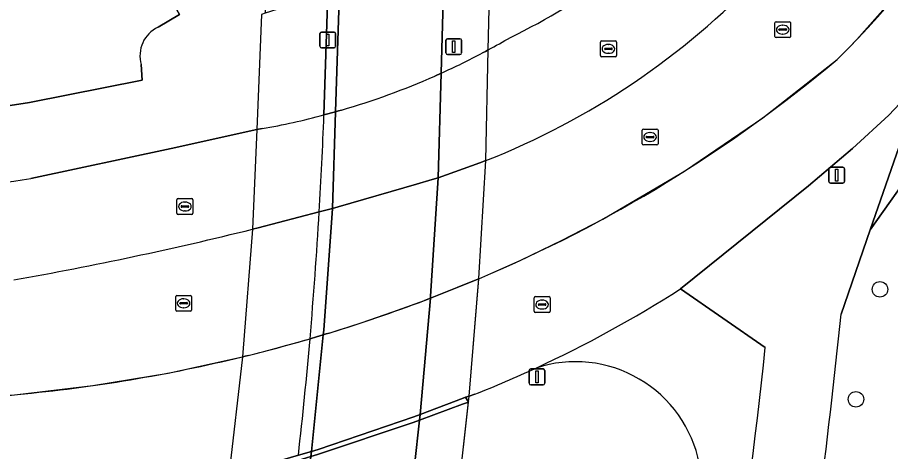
# Model space of a CAD drawing. Extents: x 155018 to 156648, y 383979 to 385733.
# Drawn here: x 156038.7 to 156093.9, y 384791.5 to 384818.9 of the extents above; entities that cross this region are included whole.
import ezdxf

# ---------------------------------------------------------------- set-up
doc = ezdxf.new("R2010")
doc.units = 0
for name, color, linetype in [('IMGEO_Berm_groen', 7, 'Continuous'), ('IMGEO_Boom', 7, 'Continuous'), ('IMGEO_Dek', 7, 'Continuous'), ('IMGEO_Fietspad_gesloten', 7, 'Continuous'), ('IMGEO_Groenvoorziening', 7, 'Continuous'), ('IMGEO_Lichtmast', 7, 'Continuous'), ('IMGEO_Lijnafwatering', 7, 'Continuous'), ('IMGEO_Muur', 7, 'Continuous'), ('IMGEO_OVBaan_gesloten', 7, 'Continuous'), ('IMGEO_Parkeervlak_gesloten', 7, 'Continuous'), ('IMGEO_Parkeervlak_open', 7, 'Continuous'), ('IMGEO_Rijbaan_lokaal_gesloten', 7, 'Continuous'), ('IMGEO_Rijbaan_regionaal_gesloten', 7, 'Continuous'), ('IMGEO_Rioolput', 7, 'Continuous'), ('IMGEO_Verkeerseiland_open', 7, 'Continuous'), ('IMGEO_Voetpad_gesloten', 7, 'Continuous')]:
    doc.layers.add(name, color=color, linetype=linetype)

msp = doc.modelspace()

# ---------------------------------------------------------------- linework, layer by layer
at = {"layer": 'IMGEO_Berm_groen'}
for points in [[(156031.378, 384858.87), (156045.39, 384835.443), (156041.265, 384832.398), (156048.901, 384819.096), (156047.558, 384818.295)], [(156068.081, 384816.673), (156068.262, 384816.769), (156068.443, 384816.866)], [(156046.487, 384815.931), (156046.553, 384814.94), (156039.421, 384813.539), (156034.48, 384812.774)], [(156065.052, 384815.205), (156065.453, 384815.385)], [(156058.047, 384812.749), (156058.775, 384812.948), (156058.97, 384813.004), (156059.165, 384813.06)], [(156039.494, 384808.743), (156048.388, 384810.63), (156053.79, 384811.829), (156054.137, 384811.889)]]:
    msp.add_lwpolyline(points, dxfattribs=at)
for centre, radius, start, end in [((156052.77, 384853.04), 39.29, 295.7531, 318.3806), ((156048.384, 384816.496), 1.98, 114.672, 196.5826), ((156045.626, 384859.085), 47.99, 298.3886, 300.3035), ((156046.513, 384857.355), 46.046, 294.2886, 297.9309), ((156045.936, 384858.519), 47.345, 286.2258, 293.8138), ((156045.844, 384858.913), 47.75, 280.002, 284.8072), ((156029.208, 384869.356), 61.48, 263.54603, 279.63162)]:
    msp.add_arc(centre, radius, start, end, dxfattribs=at)
at = {"layer": 'IMGEO_Boom'}
for centre in [(156093.224, 384801.728), (156091.705, 384794.778)]:
    msp.add_circle(centre, 0.489, dxfattribs=at)
at = {"layer": 'IMGEO_Dek'}
for points in [[(156066.548, 384788.748), (156067.188, 384794.614), (156067.224, 384794.984), (156067.846, 384802.416), (156068.284, 384809.862), (156068.443, 384816.866), (156068.58, 384822.935), (156068.524, 384823.651), (156068.338, 384823.651), (156068.379, 384824.25), (156069.56, 384825.368), (156070.172, 384826.132), (156070.721, 384826.999), (156071.299, 384828.222), (156071.769, 384829.757), (156071.95, 384831.185), (156071.927, 384832.55), (156071.684, 384834), (156071.31, 384835.189), (156070.749, 384836.379), (156070.006, 384837.516), (156069.572, 384844.781), (156069.485, 384845.924), (156068.116, 384859.746)], [(156052.777, 384853.511), (156053.449, 384846.337), (156054.04, 384836.955), (156053.536, 384836.048), (156052.897, 384834.623), (156052.641, 384833.49), (156052.458, 384832.066), (156052.473, 384831.694), (156052.513, 384830.695), (156052.769, 384829.362), (156053.189, 384828.12), (156053.664, 384827.078), (156054.339, 384826.12), (156054.337, 384819.179), (156054.101, 384819.104), (156053.79, 384811.829), (156053.52, 384805.529), (156052.913, 384797.746), (156052.883, 384797.464), (156052.037, 384789.968)]]:
    msp.add_lwpolyline(points, dxfattribs=at)
at = {"layer": 'IMGEO_Fietspad_gesloten'}
msp.add_lwpolyline([(156058.047, 384812.749), (156058.291, 384820.442), (156054.337, 384819.179), (156054.101, 384819.104), (156053.79, 384811.829), (156053.52, 384805.529), (156052.913, 384797.746), (156052.883, 384797.464), (156052.037, 384789.968), (156051.296, 384783.77), (156051.68, 384783.895), (156055.68, 384785.201)], dxfattribs=at)
for centre, radius, start, end in [((155765.685, 384823.828), 292.572, 356.63032, 357.82986), ((155770.15, 384823.608), 288.101, 355.02218, 356.62185), ((155767.618, 384823.851), 290.645, 353.55798, 355.01775)]:
    msp.add_arc(centre, radius, start, end, dxfattribs=at)
at = {"layer": 'IMGEO_Groenvoorziening'}
for points in [[(156063.784, 384665.047), (156070.694, 384667.747), (156080.587, 384681.206), (156086.197, 384689.897), (156102.819, 384701.872), (156112.137, 384703.172), (156128.027, 384711.937), (156144.099, 384710.771), (156154.765, 384714.834), (156193.62, 384706.064), (156194.882, 384713.157), (156181.763, 384744.983), (156159.902, 384780.041), (156161.399, 384786.097), (156144.509, 384812.164), (156139.541, 384820.551), (156128.811, 384836.516), (156123.571, 384846.858), (156116.935, 384848.113), (156109.681, 384825.736), (156104.34, 384822.039), (156092.608, 384805.486), (156090.76, 384800.161)], [(156095.909, 384815), (156092.608, 384805.486), (156104.34, 384822.039)], [(156090.76, 384800.161), (156092.608, 384805.486), (156095.909, 384815), (156093.781, 384812.744), (156091.492, 384810.628), (156088.705, 384808.271), (156080.605, 384801.755), (156085.969, 384798.061)], [(156085.969, 384798.061), (156080.605, 384801.755)], [(156067.587, 384795.098), (156067.224, 384794.984), (156066.999, 384794.913), (156067.186, 384794.591), (156066.808, 384794.464), (156064.096, 384793.461), (156063.699, 384793.319), (156057.643, 384791.294), (156057.225, 384791.164), (156056.391, 384790.92), (156052.429, 384789.76), (156052.158, 384789.686), (156052.037, 384789.968)]]:
    msp.add_lwpolyline(points, dxfattribs=at)
for centre, radius, start, end in [((156039.616, 384865.855), 76.085, 294.74432, 302.59685), ((155750.952, 384833.65), 341.454, 350.18255, 354.37148), ((155750.952, 384833.65), 341.454, 350.18255, 354.37148), ((155764.34, 384831.717), 323.385, 347.63777, 354.02619), ((155764.34, 384831.717), 323.385, 347.63777, 354.02619), ((156073.955, 384789.165), 7.99, 11.1164, 108.1723), ((156073.955, 384789.165), 7.99, 11.1164, 108.1723), ((156039.957, 384865.049), 75.21, 291.55333, 294.76533)]:
    msp.add_arc(centre, radius, start, end, dxfattribs=at)
at = {"layer": 'IMGEO_Lichtmast'}
for p, q in [((156057.794, 384817.089), (156057.794, 384817.889)), ((156057.794, 384817.889), (156057.794, 384817.089)), ((156057.894, 384817.989), (156058.684, 384817.989)), ((156058.684, 384817.989), (156057.894, 384817.989)), ((156058.784, 384817.889), (156058.784, 384817.089)), ((156058.784, 384817.089), (156058.784, 384817.889)), ((156065.76, 384816.669), (156065.76, 384817.469)), ((156065.76, 384817.469), (156065.76, 384816.669)), ((156065.86, 384817.569), (156066.65, 384817.569)), ((156066.65, 384817.569), (156065.86, 384817.569)), ((156066.75, 384817.469), (156066.75, 384816.669)), ((156066.75, 384816.669), (156066.75, 384817.469)), ((156058.684, 384816.989), (156057.894, 384816.989)), ((156057.894, 384816.989), (156058.684, 384816.989)), ((156066.65, 384816.569), (156065.86, 384816.569)), ((156065.86, 384816.569), (156066.65, 384816.569)), ((156089.989, 384808.543), (156089.989, 384809.343)), ((156089.989, 384809.343), (156089.989, 384808.543)), ((156090.089, 384809.443), (156090.879, 384809.443)), ((156090.879, 384809.443), (156090.089, 384809.443)), ((156090.979, 384809.343), (156090.979, 384808.543)), ((156090.979, 384808.543), (156090.979, 384809.343)), ((156090.879, 384808.443), (156090.089, 384808.443)), ((156090.089, 384808.443), (156090.879, 384808.443)), ((156071.025, 384795.794), (156071.025, 384796.594)), ((156071.025, 384796.594), (156071.025, 384795.794)), ((156071.125, 384796.694), (156071.915, 384796.694)), ((156071.915, 384796.694), (156071.125, 384796.694)), ((156072.015, 384796.594), (156072.015, 384795.794)), ((156072.015, 384795.794), (156072.015, 384796.594)), ((156071.915, 384795.694), (156071.125, 384795.694)), ((156071.125, 384795.694), (156071.915, 384795.694))]:
    msp.add_line(p, q, dxfattribs=at)
for points in [[(156058.214, 384817.864), (156058.364, 384817.864), (156058.364, 384817.114), (156058.214, 384817.114), (156058.214, 384817.864)], [(156066.18, 384817.444), (156066.33, 384817.444), (156066.33, 384816.694), (156066.18, 384816.694), (156066.18, 384817.444)], [(156090.409, 384809.318), (156090.559, 384809.318), (156090.559, 384808.568), (156090.409, 384808.568), (156090.409, 384809.318)], [(156071.445, 384796.569), (156071.595, 384796.569), (156071.595, 384795.819), (156071.445, 384795.819), (156071.445, 384796.569)]]:
    msp.add_lwpolyline(points, dxfattribs=at)
for centre, start, end in [((156057.894, 384817.889), 90, 180), ((156057.894, 384817.889), 90, 180), ((156058.684, 384817.889), 0, 90), ((156058.684, 384817.889), 360, 90), ((156065.86, 384817.469), 90, 180), ((156065.86, 384817.469), 90, 180), ((156066.65, 384817.469), 0, 90), ((156066.65, 384817.469), 360, 90), ((156057.894, 384817.089), 180, 270), ((156057.894, 384817.089), 180, 270), ((156058.684, 384817.089), 270, 0), ((156058.684, 384817.089), 270, 0), ((156065.86, 384816.669), 180, 270), ((156065.86, 384816.669), 180, 270), ((156066.65, 384816.669), 270, 0), ((156066.65, 384816.669), 270, 0), ((156090.089, 384809.343), 90, 180), ((156090.089, 384809.343), 90, 180), ((156090.879, 384809.343), 0, 90), ((156090.879, 384809.343), 360, 90), ((156090.089, 384808.543), 180, 270), ((156090.089, 384808.543), 180, 270), ((156090.879, 384808.543), 270, 0), ((156090.879, 384808.543), 270, 0), ((156071.125, 384796.594), 90, 180), ((156071.125, 384796.594), 90, 180), ((156071.915, 384796.594), 0, 90), ((156071.915, 384796.594), 360, 90), ((156071.125, 384795.794), 180, 270), ((156071.125, 384795.794), 180, 270), ((156071.915, 384795.794), 270, 0), ((156071.915, 384795.794), 270, 0)]:
    msp.add_arc(centre, 0.1, start, end, dxfattribs=at)
at = {"layer": 'IMGEO_Lijnafwatering'}
for points in [[(156091.767, 384817.526), (156095.025, 384821.231), (156097.953, 384825.202), (156100.531, 384829.408), (156102.739, 384833.821)], [(156075.694, 384806.17), (156080.859, 384809.199), (156085.808, 384812.569), (156090.519, 384816.264), (156090.939, 384816.681), (156091.355, 384817.101), (156091.767, 384817.526)], [(156057.462, 384798.697), (156057.582, 384798.732), (156057.999, 384798.856), (156058.185, 384798.912), (156058.37, 384798.969), (156060.394, 384799.611), (156062.404, 384800.297), (156064.398, 384801.026), (156064.591, 384801.099), (156064.784, 384801.173), (156066.47, 384801.835), (156067.467, 384802.243), (156067.656, 384802.322), (156067.845, 384802.401), (156070.502, 384803.572), (156073.119, 384804.828), (156075.694, 384806.17)], [(156038.098, 384795.032), (156038.283, 384795.05), (156038.469, 384795.068), (156038.655, 384795.087), (156043.434, 384795.647), (156048.181, 384796.44), (156052.883, 384797.464), (156053.07, 384797.51), (156053.257, 384797.556), (156054.565, 384797.889), (156055.867, 384798.24), (156057.165, 384798.609), (156057.462, 384798.697)]]:
    msp.add_lwpolyline(points, dxfattribs=at)
at = {"layer": 'IMGEO_Muur'}
msp.add_lwpolyline([(156063.699, 384793.319), (156064.096, 384793.461), (156066.808, 384794.464), (156067.186, 384794.591), (156066.999, 384794.913), (156066.846, 384794.853), (156064.132, 384793.82), (156063.736, 384793.674), (156057.673, 384791.614), (156057.263, 384791.485), (156056.428, 384791.241), (156052.468, 384790.085), (156052.037, 384789.968), (156052.158, 384789.686), (156052.429, 384789.76), (156056.391, 384790.92), (156057.225, 384791.164), (156057.643, 384791.294)], close=True, dxfattribs=at)
at = {"layer": 'IMGEO_OVBaan_gesloten'}
msp.add_lwpolyline([(156059.02, 384820.675), (156058.775, 384812.948), (156058.583, 384806.848), (156058.029, 384799.157), (156057.999, 384798.856), (156057.263, 384791.485), (156057.225, 384791.164), (156056.555, 384785.486), (156063.458, 384787.739), (156064.096, 384793.461), (156064.132, 384793.82), (156064.784, 384801.173), (156064.795, 384801.295), (156065.269, 384808.785), (156065.453, 384815.385), (156065.644, 384822.251), (156065.633, 384822.788), (156065.37, 384836.246)], dxfattribs=at)
at = {"layer": 'IMGEO_Parkeervlak_gesloten'}
for points in [[(156047.558, 384818.295), (156048.901, 384819.096), (156041.265, 384832.398), (156045.39, 384835.443), (156031.378, 384858.87), (156027.066, 384856.443), (156025.258, 384859.44), (156024.015, 384861.501), (156023.937, 384861.456), (156004.408, 384850.149), (156006.863, 384845.765)], [(156034.48, 384812.774), (156039.421, 384813.539), (156046.553, 384814.94), (156046.487, 384815.931)]]:
    msp.add_lwpolyline(points, dxfattribs=at)
msp.add_arc((156048.384, 384816.496), 1.98, 114.672, 196.5826, dxfattribs=at)
at = {"layer": 'IMGEO_Parkeervlak_open'}
for points in [[(156068.443, 384816.866), (156068.262, 384816.769), (156068.081, 384816.673)], [(156065.453, 384815.385), (156065.052, 384815.205)], [(156059.165, 384813.06), (156058.97, 384813.004), (156058.775, 384812.948), (156058.047, 384812.749)], [(156054.137, 384811.889), (156053.79, 384811.829), (156048.388, 384810.63), (156039.494, 384808.743)], [(156053.52, 384805.529), (156053.888, 384805.621), (156057.751, 384806.631), (156058.583, 384806.848), (156058.935, 384806.944), (156063.897, 384808.367), (156064.887, 384808.664), (156065.269, 384808.785), (156067.912, 384809.717), (156068.284, 384809.862)]]:
    msp.add_lwpolyline(points, dxfattribs=at)
for centre, radius, start, end in [((156052.77, 384853.04), 39.29, 295.7531, 318.3806), ((156050.38, 384855.228), 48.771, 291.5376, 316.3298), ((156045.626, 384859.085), 47.99, 298.3886, 300.3035), ((156046.513, 384857.355), 46.046, 294.2886, 297.9309), ((156045.936, 384858.519), 47.345, 286.2258, 293.8138), ((156045.844, 384858.913), 47.75, 280.002, 284.8072), ((156029.208, 384869.356), 61.48, 263.54603, 279.63162), ((155998.732, 385026.528), 227.689, 280.03888, 283.92351)]:
    msp.add_arc(centre, radius, start, end, dxfattribs=at)
at = {"layer": 'IMGEO_Rijbaan_lokaal_gesloten'}
for points in [[(156068.284, 384809.862), (156067.912, 384809.717), (156065.269, 384808.785), (156064.887, 384808.664), (156063.897, 384808.367), (156058.935, 384806.944), (156058.583, 384806.848), (156057.751, 384806.631), (156053.888, 384805.621), (156053.52, 384805.529)], [(156064.398, 384801.026), (156064.784, 384801.173), (156066.47, 384801.835), (156067.467, 384802.243), (156067.845, 384802.401)], [(156057.165, 384798.609), (156057.582, 384798.732), (156057.999, 384798.856), (156058.185, 384798.912), (156058.37, 384798.969)], [(156052.883, 384797.464), (156053.07, 384797.51), (156053.257, 384797.556)]]:
    msp.add_lwpolyline(points, dxfattribs=at)
for centre, radius, start, end in [((156050.236, 384857.333), 57.527, 314.44675, 343.71161), ((156050.38, 384855.228), 48.771, 291.5376, 316.3298), ((156033.348, 384884.298), 88.866, 292.84216, 310.0415), ((155998.732, 385026.528), 227.689, 280.03888, 283.92351), ((156029.525, 384893.36), 98.7, 286.99271, 290.69076), ((156029.959, 384891.799), 97.08, 283.8856, 286.27451), ((156029.567, 384893.254), 98.587, 275.28904, 283.68001)]:
    msp.add_arc(centre, radius, start, end, dxfattribs=at)
at = {"layer": 'IMGEO_Rijbaan_regionaal_gesloten'}
for points in [[(156088.705, 384808.271), (156091.492, 384810.628), (156093.781, 384812.744), (156095.909, 384815)], [(156080.605, 384801.755), (156088.705, 384808.271)], [(156067.845, 384802.401), (156067.467, 384802.243), (156066.47, 384801.835), (156064.784, 384801.173), (156064.398, 384801.026)], [(156058.37, 384798.969), (156058.185, 384798.912), (156057.999, 384798.856), (156057.582, 384798.732), (156057.165, 384798.609)], [(156053.257, 384797.556), (156053.07, 384797.51), (156052.883, 384797.464)], [(156052.037, 384789.968), (156052.468, 384790.085), (156056.428, 384791.241), (156057.263, 384791.485), (156057.673, 384791.614), (156063.736, 384793.674), (156064.132, 384793.82), (156066.846, 384794.853), (156066.999, 384794.913), (156067.224, 384794.984), (156067.587, 384795.098)]]:
    msp.add_lwpolyline(points, dxfattribs=at)
for centre, radius, start, end in [((156050.236, 384857.333), 57.527, 314.44675, 343.71161), ((156033.348, 384884.298), 88.866, 292.84216, 310.0415), ((156039.616, 384865.855), 76.085, 294.74432, 302.59685), ((156029.525, 384893.36), 98.7, 286.99271, 290.69076), ((156029.959, 384891.799), 97.08, 283.8856, 286.27451), ((156029.567, 384893.254), 98.587, 275.28904, 283.68001), ((156039.957, 384865.049), 75.21, 291.55333, 294.76533)]:
    msp.add_arc(centre, radius, start, end, dxfattribs=at)
at = {"layer": 'IMGEO_Rioolput'}
for p, q in [((156086.573, 384817.718), (156086.573, 384818.57)), ((156086.648, 384818.644), (156087.5, 384818.644)), ((156087.061, 384818.424), (156087.086, 384818.424)), ((156087.574, 384818.57), (156087.574, 384817.718)), ((156086.832, 384818.138), (156086.832, 384818.15)), ((156087.27, 384818.101), (156086.872, 384818.101)), ((156086.875, 384818.187), (156087.273, 384818.187)), ((156087.316, 384818.15), (156087.316, 384818.138)), ((156075.545, 384816.502), (156075.545, 384817.354)), ((156075.62, 384817.428), (156076.472, 384817.428)), ((156076.546, 384817.354), (156076.546, 384816.502)), ((156087.5, 384817.644), (156086.648, 384817.644)), ((156087.084, 384817.864), (156087.059, 384817.864)), ((156075.804, 384816.922), (156075.804, 384816.934)), ((156076.242, 384816.885), (156075.844, 384816.885)), ((156075.847, 384816.971), (156076.245, 384816.971)), ((156076.033, 384817.208), (156076.058, 384817.208)), ((156076.288, 384816.934), (156076.288, 384816.922)), ((156076.472, 384816.428), (156075.62, 384816.428)), ((156076.056, 384816.648), (156076.031, 384816.648)), ((156078.256, 384811.856), (156079.108, 384811.856)), ((156078.181, 384810.93), (156078.181, 384811.782)), ((156078.44, 384811.35), (156078.44, 384811.362)), ((156078.878, 384811.313), (156078.48, 384811.313)), ((156078.483, 384811.399), (156078.881, 384811.399)), ((156078.669, 384811.636), (156078.694, 384811.636)), ((156078.924, 384811.362), (156078.924, 384811.35)), ((156079.182, 384811.782), (156079.182, 384810.93)), ((156079.108, 384810.856), (156078.256, 384810.856)), ((156078.692, 384811.076), (156078.667, 384811.076)), ((156048.746, 384806.539), (156048.746, 384807.391)), ((156048.821, 384807.465), (156049.673, 384807.465)), ((156049.747, 384807.391), (156049.747, 384806.539)), ((156049.005, 384806.959), (156049.005, 384806.971)), ((156049.443, 384806.922), (156049.045, 384806.922)), ((156049.048, 384807.008), (156049.446, 384807.008)), ((156049.234, 384807.245), (156049.259, 384807.245)), ((156049.489, 384806.971), (156049.489, 384806.959)), ((156049.673, 384806.465), (156048.821, 384806.465)), ((156049.257, 384806.685), (156049.232, 384806.685)), ((156048.744, 384801.348), (156049.596, 384801.348)), ((156048.669, 384800.422), (156048.669, 384801.274)), ((156048.928, 384800.842), (156048.928, 384800.854)), ((156049.366, 384800.805), (156048.968, 384800.805)), ((156048.971, 384800.891), (156049.369, 384800.891)), ((156049.157, 384801.128), (156049.182, 384801.128)), ((156049.412, 384800.854), (156049.412, 384800.842)), ((156049.67, 384801.274), (156049.67, 384800.422)), ((156071.349, 384800.34), (156071.349, 384801.192)), ((156071.424, 384801.266), (156072.276, 384801.266)), ((156071.608, 384800.76), (156071.608, 384800.772)), ((156071.651, 384800.809), (156072.049, 384800.809)), ((156071.837, 384801.046), (156071.862, 384801.046)), ((156072.092, 384800.772), (156072.092, 384800.76)), ((156072.35, 384801.192), (156072.35, 384800.34)), ((156049.596, 384800.348), (156048.744, 384800.348)), ((156049.18, 384800.568), (156049.155, 384800.568)), ((156072.276, 384800.266), (156071.424, 384800.266)), ((156072.046, 384800.723), (156071.648, 384800.723)), ((156071.86, 384800.486), (156071.835, 384800.486))]:
    msp.add_line(p, q, dxfattribs=at)
for points in [[(156086.573, 384817.718), (156086.573, 384818.57)], [(156086.648, 384818.644), (156087.5, 384818.644)], [(156087.574, 384818.57), (156087.574, 384817.718)], [(156075.545, 384816.502), (156075.545, 384817.354)], [(156075.62, 384817.428), (156076.472, 384817.428)], [(156076.546, 384817.354), (156076.546, 384816.502)], [(156087.5, 384817.644), (156086.648, 384817.644)], [(156076.472, 384816.428), (156075.62, 384816.428)], [(156078.256, 384811.856), (156079.108, 384811.856)], [(156078.181, 384810.93), (156078.181, 384811.782)], [(156079.182, 384811.782), (156079.182, 384810.93)], [(156079.108, 384810.856), (156078.256, 384810.856)], [(156048.746, 384806.539), (156048.746, 384807.391)], [(156048.821, 384807.465), (156049.673, 384807.465)], [(156049.747, 384807.391), (156049.747, 384806.539)], [(156049.673, 384806.465), (156048.821, 384806.465)], [(156048.744, 384801.348), (156049.596, 384801.348)], [(156048.669, 384800.422), (156048.669, 384801.274)], [(156049.67, 384801.274), (156049.67, 384800.422)], [(156071.349, 384800.34), (156071.349, 384801.192)], [(156071.424, 384801.266), (156072.276, 384801.266)], [(156072.35, 384801.192), (156072.35, 384800.34)], [(156049.596, 384800.348), (156048.744, 384800.348)], [(156072.276, 384800.266), (156071.424, 384800.266)]]:
    msp.add_lwpolyline(points, dxfattribs=at)
for centre, radius, start, end in [((156086.65, 384818.568), 0.0765, 91.552, 178.448), ((156086.65, 384818.568), 0.0765, 91.552, 178.448), ((156087.498, 384818.568), 0.0765, 1.552, 88.448), ((156087.498, 384818.568), 0.0765, 1.552, 88.448), ((156086.872, 384818.147), 0.0403, 85.8775, 175.7526), ((156086.869, 384818.137), 0.0366, 178.938, 274.7102), ((156087.273, 384818.144), 0.043, 264.8664, 352.4533), ((156087.277, 384818.149), 0.0386, 1.7309, 96.639), ((156075.622, 384817.352), 0.0765, 91.552, 178.448), ((156075.622, 384817.352), 0.0765, 91.552, 178.448), ((156076.47, 384817.352), 0.0765, 1.552, 88.448), ((156076.47, 384817.352), 0.0765, 1.552, 88.448), ((156086.65, 384817.72), 0.0765, 181.552, 268.448), ((156086.65, 384817.72), 0.0765, 181.552, 268.448), ((156087.498, 384817.72), 0.0765, 271.552, 358.448), ((156087.498, 384817.72), 0.0765, 271.552, 358.448), ((156075.844, 384816.931), 0.0403, 85.8775, 175.7526), ((156075.841, 384816.921), 0.0366, 178.938, 274.7102), ((156076.245, 384816.928), 0.043, 264.8664, 352.4533), ((156076.249, 384816.933), 0.0386, 1.7309, 96.639), ((156075.622, 384816.504), 0.0765, 181.552, 268.448), ((156075.622, 384816.504), 0.0765, 181.552, 268.448), ((156076.47, 384816.504), 0.0765, 271.552, 358.448), ((156076.47, 384816.504), 0.0765, 271.552, 358.448), ((156078.258, 384811.78), 0.0765, 91.552, 178.448), ((156078.258, 384811.78), 0.0765, 91.552, 178.448), ((156079.106, 384811.78), 0.0765, 1.552, 88.448), ((156079.106, 384811.78), 0.0765, 1.552, 88.448), ((156078.48, 384811.359), 0.0403, 85.8775, 175.7526), ((156078.477, 384811.349), 0.0366, 178.938, 274.7102), ((156078.881, 384811.356), 0.043, 264.8664, 352.4533), ((156078.885, 384811.361), 0.0386, 1.7309, 96.639), ((156078.258, 384810.932), 0.0765, 181.552, 268.448), ((156078.258, 384810.932), 0.0765, 181.552, 268.448), ((156079.106, 384810.932), 0.0765, 271.552, 358.448), ((156079.106, 384810.932), 0.0765, 271.552, 358.448), ((156048.823, 384807.389), 0.0765, 91.552, 178.448), ((156048.823, 384807.389), 0.0765, 91.552, 178.448), ((156049.671, 384807.389), 0.0765, 1.552, 88.448), ((156049.671, 384807.389), 0.0765, 1.552, 88.448), ((156049.045, 384806.968), 0.0403, 85.8775, 175.7526), ((156049.042, 384806.958), 0.0366, 178.938, 274.7102), ((156049.446, 384806.965), 0.043, 264.8664, 352.4533), ((156049.45, 384806.97), 0.0386, 1.7309, 96.639), ((156048.823, 384806.541), 0.0765, 181.552, 268.448), ((156048.823, 384806.541), 0.0765, 181.552, 268.448), ((156049.671, 384806.541), 0.0765, 271.552, 358.448), ((156049.671, 384806.541), 0.0765, 271.552, 358.448), ((156048.746, 384801.272), 0.0765, 91.552, 178.448), ((156048.746, 384801.272), 0.0765, 91.552, 178.448), ((156049.594, 384801.272), 0.0765, 1.552, 88.448), ((156049.594, 384801.272), 0.0765, 1.552, 88.448), ((156048.968, 384800.851), 0.0403, 85.8775, 175.7526), ((156048.965, 384800.841), 0.0366, 178.938, 274.7102), ((156049.369, 384800.848), 0.043, 264.8664, 352.4533), ((156049.373, 384800.853), 0.0386, 1.7309, 96.639), ((156071.426, 384801.19), 0.0765, 91.552, 178.448), ((156071.426, 384801.19), 0.0765, 91.552, 178.448), ((156071.648, 384800.769), 0.0403, 85.8775, 175.7526), ((156071.645, 384800.759), 0.0366, 178.938, 274.7102), ((156072.049, 384800.766), 0.043, 264.8664, 352.4533), ((156072.053, 384800.771), 0.0386, 1.7309, 96.639), ((156072.274, 384801.19), 0.0765, 1.552, 88.448), ((156072.274, 384801.19), 0.0765, 1.552, 88.448), ((156048.746, 384800.424), 0.0765, 181.552, 268.448), ((156048.746, 384800.424), 0.0765, 181.552, 268.448), ((156049.594, 384800.424), 0.0765, 271.552, 358.448), ((156049.594, 384800.424), 0.0765, 271.552, 358.448), ((156071.426, 384800.342), 0.0765, 181.552, 268.448), ((156071.426, 384800.342), 0.0765, 181.552, 268.448), ((156072.274, 384800.342), 0.0765, 271.552, 358.448), ((156072.274, 384800.342), 0.0765, 271.552, 358.448)]:
    msp.add_arc(centre, radius, start, end, dxfattribs=at)
for centre, major_axis, ratio, start_param, end_param in [((156087.06, 384818.144), (-0.387, 0.002), 0.722429, 4.712389, 7.853982), ((156087.085, 384818.144), (-0.39, 0.002), 0.717154, 1.570796, 4.712389), ((156076.032, 384816.928), (-0.387, 0.002), 0.722429, 4.712389, 7.853982), ((156076.057, 384816.928), (-0.39, 0.002), 0.717154, 1.570796, 4.712389), ((156078.668, 384811.356), (-0.387, 0.002), 0.722429, 4.712389, 7.853982), ((156078.693, 384811.356), (-0.39, 0.002), 0.717154, 1.570796, 4.712389), ((156049.233, 384806.965), (-0.387, 0.002), 0.722429, 4.712389, 7.853982), ((156049.258, 384806.965), (-0.39, 0.002), 0.717154, 1.570796, 4.712389), ((156049.156, 384800.848), (-0.387, 0.002), 0.722429, 4.712389, 7.853982), ((156049.181, 384800.848), (-0.39, 0.002), 0.717154, 1.570796, 4.712389), ((156071.836, 384800.766), (-0.387, 0.002), 0.722429, 4.712389, 7.853982), ((156071.861, 384800.766), (-0.39, 0.002), 0.717154, 1.570796, 4.712389)]:
    msp.add_ellipse(centre, major_axis=major_axis, ratio=ratio, start_param=start_param, end_param=end_param, dxfattribs=at)
at = {"layer": 'IMGEO_Verkeerseiland_open'}
for points in [[(156057.999, 384798.856), (156058.029, 384799.157), (156058.583, 384806.848), (156058.775, 384812.948), (156059.02, 384820.675), (156058.291, 384820.442), (156058.047, 384812.749)], [(156055.68, 384785.201), (156056.555, 384785.486), (156057.225, 384791.164), (156057.263, 384791.485), (156057.999, 384798.856)]]:
    msp.add_lwpolyline(points, dxfattribs=at)
for centre, radius, start, end in [((155765.685, 384823.828), 292.572, 356.63032, 357.82986), ((155770.15, 384823.608), 288.101, 355.02218, 356.62185), ((155767.618, 384823.851), 290.645, 353.55798, 355.01775)]:
    msp.add_arc(centre, radius, start, end, dxfattribs=at)
at = {"layer": 'IMGEO_Voetpad_gesloten'}
for points in [[(156065.37, 384836.246), (156065.633, 384822.788), (156065.644, 384822.251), (156065.453, 384815.385), (156065.269, 384808.785), (156064.795, 384801.295), (156064.784, 384801.173), (156064.132, 384793.82), (156064.096, 384793.461), (156063.458, 384787.739)], [(156066.548, 384788.748), (156067.186, 384794.591), (156067.188, 384794.614), (156067.224, 384794.984), (156067.845, 384802.401), (156067.846, 384802.416), (156068.284, 384809.862), (156068.443, 384816.866), (156068.58, 384822.935)]]:
    msp.add_lwpolyline(points, dxfattribs=at)

doc.saveas('drawing.dxf')
